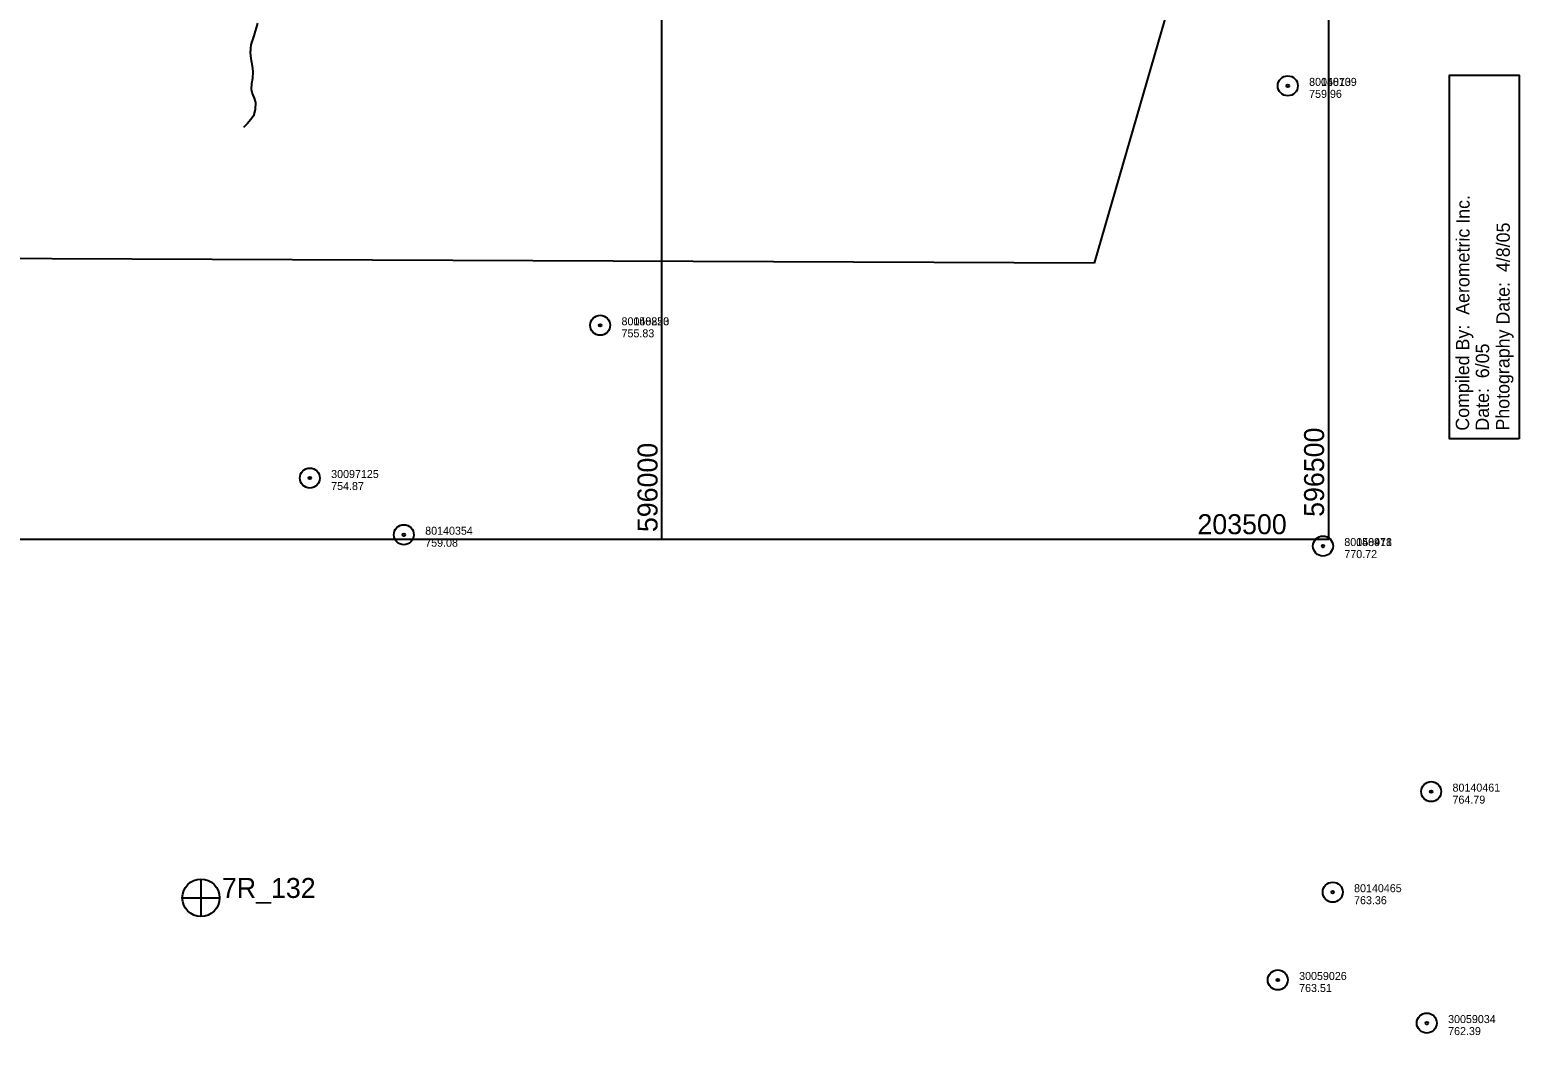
# Model space of a CAD drawing. Extents: x 591954 to 597000, y 198576 to 213500.
# Drawn here: x 595526 to 596643, y 203128 to 203882 of the extents above; entities that cross this region are included whole.
import ezdxf

# ---------------------------------------------------------------- set-up
doc = ezdxf.new("R2010")
doc.units = 0
for name, color, linetype in [('Level 10', 7, 'Continuous'), ('Level 19', 7, 'Continuous'), ('Level 4', 7, 'Continuous'), ('Level 6', 7, 'Continuous')]:
    doc.layers.add(name, color=color, linetype=linetype)

msp = doc.modelspace()

# ---------------------------------------------------------------- linework, layer by layer
at = {"layer": 'Level 10'}
for p, q in [((596000, 203500), (596000, 204500)), ((596500, 203500), (596500, 204500)), ((595000, 203500), (596500, 203500))]:
    msp.add_line(p, q, dxfattribs=at)
msp.add_lwpolyline([(596642.8, 203575.3), (596590.5, 203575.3), (596590.5, 203847.8), (596642.8, 203847.8)], close=True, dxfattribs=at)
at = {"layer": 'Level 19'}
for points in [[(595696.9, 203887), (595694.1, 203877.5), (595691.9, 203870.7), (595691.5, 203865), (595691.8, 203860.5), (595693, 203854.8), (595693.4, 203850.4), (595693.1, 203845.4), (595692.4, 203841.3), (595692.1, 203837.3), (595692.9, 203834.1), (595694.3, 203830.7), (595695.3, 203827.5), (595695.2, 203822.2), (595693.8, 203817.5), (595691.9, 203814.6), (595689.2, 203811.4), (595686.5, 203808.6)], [(595694.3, 203878.3), (595694.1, 203877.5), (595693.7, 203876.4)], [(595692.5, 203872.6), (595691.9, 203870.7), (595691.9, 203870.7)], [(595691.6, 203866.7), (595691.5, 203865), (595691.5, 203864.7)], [(595691.8, 203860.7), (595691.8, 203860.5), (595693, 203854.8), (595693.4, 203850.4), (595693.1, 203845.4), (595692.4, 203841.3), (595692.1, 203837.3), (595692.9, 203834.1), (595693.7, 203832.2)], [(595693.7, 203832.2), (595694.3, 203830.7), (595695.3, 203827.5), (595695.2, 203822.2), (595693.8, 203817.5), (595691.9, 203814.6), (595689.2, 203811.4), (595686.5, 203808.6)]]:
    msp.add_lwpolyline(points, dxfattribs=at)
at = {"layer": 'Level 4'}
for p, q in [((595654.5, 203245.2), (595654.4, 203217.3)), ((595640.6, 203231.2), (595668.5, 203231.1))]:
    msp.add_line(p, q, dxfattribs=at)
for points in [[(596451.1, 204145.5), (596324.2, 203706.9)], [(596324.2, 203706.9), (595121.6, 203712)]]:
    msp.add_lwpolyline(points, dxfattribs=at)
msp.add_circle((595654.5, 203231.2), 14, dxfattribs=at)
at = {"layer": 'Level 6'}
for centre, radius in [((596469.3, 203839.9), 7.5), ((596469.3, 203839.9), 7.5), ((596469.3, 203839.9), 0.96), ((596469.3, 203839.9), 0.96), ((595953.8, 203660.4), 7.5), ((595953.8, 203660.4), 7.5), ((595953.8, 203660.4), 0.96), ((595953.8, 203660.4), 0.96), ((595736.1, 203545.9), 7.5), ((595736.1, 203545.9), 0.96), ((595806.6, 203503.4), 7.5), ((595806.6, 203503.4), 0.96), ((596495.7, 203494.9), 7.5), ((596495.7, 203494.9), 7.5), ((596495.7, 203494.9), 0.96), ((596495.7, 203494.9), 0.96), ((596576.8, 203310.8), 7.5), ((596576.8, 203310.8), 0.96), ((596503, 203235.4), 7.5), ((596503, 203235.4), 0.96), ((596461.8, 203169.6), 7.5), ((596461.8, 203169.6), 0.96), ((596573.5, 203137.3), 7.5), ((596573.5, 203137.3), 0.96)]:
    msp.add_circle(centre, radius, dxfattribs=at)

# ---------------------------------------------------------------- texts
at = {"layer": 'Level 10'}
for s, height, rotation, p in [('Compiled By:  Aerometric Inc.', 9.986, 89.8478, (596605.2, 203581.4)), ('Photography Date:  4/8/05  ', 9.986, 89.848, (596635.4, 203581.5)), ('Date:  6/05    ', 9.986, 89.8478, (596620.1, 203581.4)), (' 596500 ', 15, 90, (596496.5, 203511.2)), (' 596000 ', 15, 90, (595996.8, 203499.8))]:
    msp.add_text(s, height=height, rotation=rotation, dxfattribs=at).set_placement(p)
msp.add_text(' 203500 ', height=15, dxfattribs=at).set_placement((596396, 203503.8))
at = {"layer": 'Level 4'}
msp.add_text('7R_132', height=15, dxfattribs=at).set_placement((595670.2, 203231.1))
at = {"layer": 'Level 6'}
for s, p in [('30058709', (596485.3, 203839.9)), ('80140139', (596485.3, 203839.9)), ('759.96', (596485.3, 203830.9)), ('759.96', (596485.3, 203830.9)), ('30058820', (595969.8, 203660.4)), ('80140253', (595969.8, 203660.4)), ('755.83', (595969.8, 203651.4)), ('755.83', (595969.8, 203651.4)), ('30097125', (595752.1, 203545.9)), ('754.87', (595752.1, 203536.9)), ('80140354', (595822.6, 203503.4)), ('759.08', (595822.6, 203494.4)), ('30058971', (596511.7, 203494.9)), ('80140418', (596511.7, 203494.9)), ('770.72', (596511.7, 203485.9)), ('770.72', (596511.7, 203485.9)), ('80140461', (596592.8, 203310.8)), ('764.79', (596592.8, 203301.8)), ('80140465', (596519, 203235.4)), ('763.36', (596519, 203226.4)), ('30059026', (596477.8, 203169.6)), ('763.51', (596477.8, 203160.6)), ('30059034', (596589.5, 203137.3)), ('762.39', (596589.5, 203128.3))]:
    msp.add_text(s, height=6, dxfattribs=at).set_placement(p)

doc.saveas('drawing.dxf')
